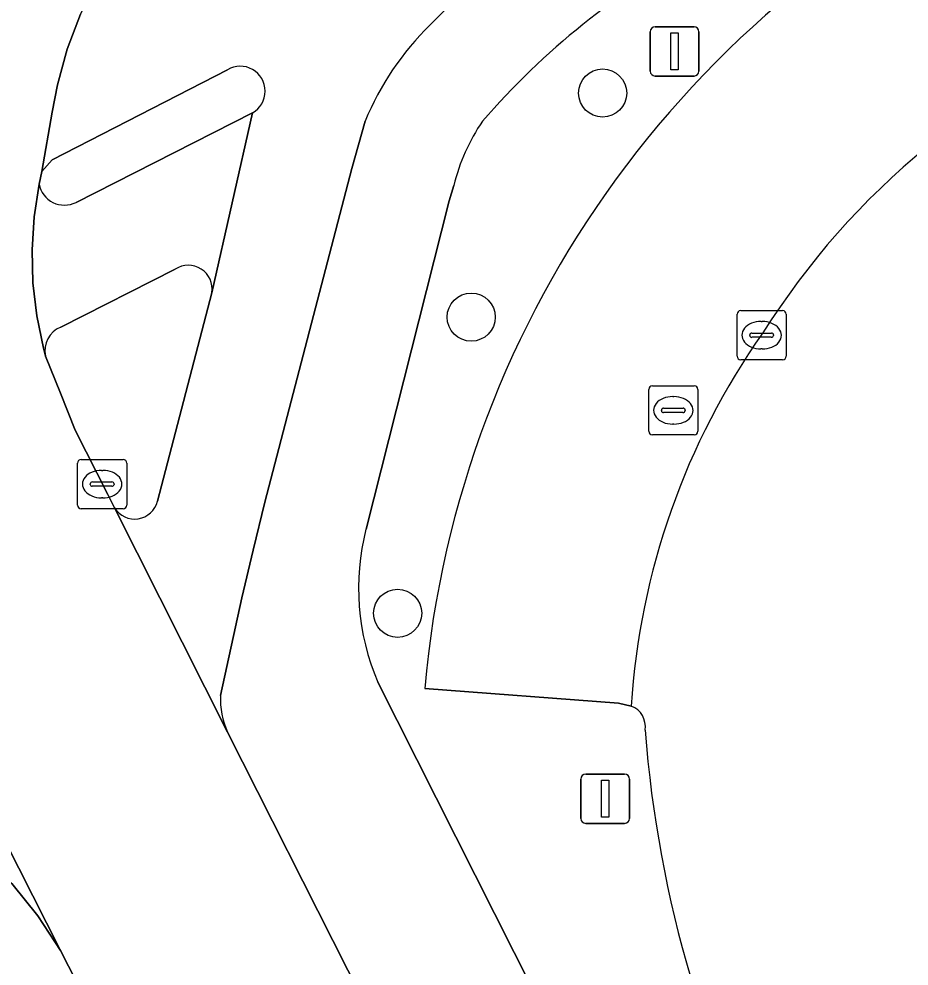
# Model space of a CAD drawing. Extents: x 158835 to 160077, y 386387 to 387778.
# Drawn here: x 159458.55 to 159476.64, y 386957.87 to 386977.13 of the extents above; entities that cross this region are included whole.
import ezdxf

# ---------------------------------------------------------------- set-up
doc = ezdxf.new("R2010")
doc.units = 0
for name, color, linetype in [('IMGEO_Boom', 7, 'Continuous'), ('IMGEO_Fietspad_open', 7, 'Continuous'), ('IMGEO_Groenvoorziening', 7, 'Continuous'), ('IMGEO_Kolk', 7, 'Continuous'), ('IMGEO_Lichtmast', 7, 'Continuous'), ('IMGEO_Parkeervlak_open', 7, 'Continuous'), ('IMGEO_Rijbaan_lokaal_gesloten', 7, 'Continuous'), ('IMGEO_Rijbaan_lokaal_open', 7, 'Continuous'), ('IMGEO_Rioolput', 7, 'Continuous'), ('IMGEO_Verkeerseiland_open', 7, 'Continuous'), ('IMGEO_Voetpad_open', 7, 'Continuous')]:
    doc.layers.add(name, color=color, linetype=linetype)

msp = doc.modelspace()

# ---------------------------------------------------------------- linework, layer by layer
at = {"layer": 'IMGEO_Boom'}
for centre in [(159470.413, 386975.624), (159467.742, 386971.067), (159466.246, 386965.044)]:
    msp.add_circle(centre, 0.489, dxfattribs=at)
at = {"layer": 'IMGEO_Fietspad_open'}
for points in [[(159460.123, 386977.906), (159459.796, 386977.225), (159459.531, 386976.517), (159459.33, 386975.789), (159459.223, 386975.236), (159459.014, 386974.025), (159459.22, 386974.266), (159462.785, 386976.098)], [(159463.293, 386975.221), (159462.472, 386971.563), (159461.367, 386967.326)], [(159462.643, 386963.374), (159463.078, 386965.356), (159463.312, 386966.329), (159463.549, 386967.301), (159465.318, 386974.088), (159465.585, 386975.049)], [(159460.492, 386967.19), (159462.786, 386962.626)], [(159458.405, 386959.546), (159458.93, 386958.89), (159459.394, 386958.189), (159456.005, 386964.871)]]:
    msp.add_lwpolyline(points, dxfattribs=at)
for centre, radius, start, end in [((159482.193, 386962.084), 21.364, 123.1006, 135.6967), ((159471.003, 386972.818), 5.86, 134.3936, 157.62), ((159463.045, 386975.663), 0.507, 299.3497, 120.8132), ((159460.901, 386967.441), 0.48, 211.5681, 346.1013), ((159464.379, 386963.318), 1.736, 178.1557, 203.4903)]:
    msp.add_arc(centre, radius, start, end, dxfattribs=at)
at = {"layer": 'IMGEO_Groenvoorziening'}
for points in [[(159467.389, 386973.744), (159467.293, 386973.435), (159465.603, 386966.754)], [(159465.841, 386963.646), (159474.943, 386945.593)], [(159470.995, 386963.156), (159470.736, 386963.213), (159466.798, 386963.516)]]:
    msp.add_lwpolyline(points, dxfattribs=at)
for centre, radius, start, end in [((159487.352, 386961.709), 20.634, 112.717, 174.9763), ((159479.976, 386964.646), 15.886, 118.6267, 139.0862), ((159471.271, 386972.797), 3.996, 145.6739, 166.2872), ((159470.349, 386965.554), 4.896, 165.8157, 202.9422), ((159470.835, 386962.739), 0.447, 350.8599, 69.0084), ((159495.882, 386964.593), 24.681, 184.4737, 208.3111)]:
    msp.add_arc(centre, radius, start, end, dxfattribs=at)
at = {"layer": 'IMGEO_Kolk'}
for p, q in [((159473.145, 386970.273), (159473.145, 386971.125)), ((159473.22, 386971.199), (159474.072, 386971.199)), ((159474.146, 386971.125), (159474.146, 386970.273)), ((159473.633, 386970.979), (159473.658, 386970.979)), ((159473.404, 386970.693), (159473.404, 386970.705)), ((159473.842, 386970.656), (159473.444, 386970.656)), ((159473.447, 386970.742), (159473.845, 386970.742)), ((159473.888, 386970.705), (159473.888, 386970.693)), ((159473.656, 386970.419), (159473.631, 386970.419)), ((159474.072, 386970.199), (159473.22, 386970.199)), ((159459.814, 386968.171), (159460.666, 386968.171)), ((159459.739, 386967.245), (159459.739, 386968.097)), ((159460.227, 386967.951), (159460.252, 386967.951)), ((159460.74, 386968.097), (159460.74, 386967.245)), ((159459.998, 386967.665), (159459.998, 386967.677)), ((159460.436, 386967.628), (159460.038, 386967.628)), ((159460.041, 386967.714), (159460.439, 386967.714)), ((159460.482, 386967.677), (159460.482, 386967.665)), ((159460.25, 386967.391), (159460.225, 386967.391)), ((159460.666, 386967.171), (159459.814, 386967.171))]:
    msp.add_line(p, q, dxfattribs=at)
for points in [[(159473.145, 386970.273), (159473.145, 386971.125)], [(159473.22, 386971.199), (159474.072, 386971.199)], [(159474.146, 386971.125), (159474.146, 386970.273)], [(159474.072, 386970.199), (159473.22, 386970.199)], [(159459.814, 386968.171), (159460.666, 386968.171)], [(159459.739, 386967.245), (159459.739, 386968.097)], [(159460.74, 386968.097), (159460.74, 386967.245)], [(159460.666, 386967.171), (159459.814, 386967.171)]]:
    msp.add_lwpolyline(points, dxfattribs=at)
for centre, radius, start, end in [((159473.222, 386971.123), 0.0765, 91.552, 178.448), ((159473.222, 386971.123), 0.0765, 91.552, 178.448), ((159474.07, 386971.123), 0.0765, 1.552, 88.448), ((159474.07, 386971.123), 0.0765, 1.552, 88.448), ((159473.444, 386970.702), 0.0403, 85.8775, 175.7526), ((159473.441, 386970.692), 0.0366, 178.938, 274.7102), ((159473.845, 386970.699), 0.043, 264.8664, 352.4533), ((159473.849, 386970.704), 0.0386, 1.7309, 96.639), ((159473.222, 386970.275), 0.0765, 181.552, 268.448), ((159473.222, 386970.275), 0.0765, 181.552, 268.448), ((159474.07, 386970.275), 0.0765, 271.552, 358.448), ((159474.07, 386970.275), 0.0765, 271.552, 358.448), ((159459.816, 386968.095), 0.0765, 91.552, 178.448), ((159459.816, 386968.095), 0.0765, 91.552, 178.448), ((159460.664, 386968.095), 0.0765, 1.552, 88.448), ((159460.664, 386968.095), 0.0765, 1.552, 88.448), ((159460.038, 386967.674), 0.0403, 85.8775, 175.7526), ((159460.035, 386967.664), 0.0366, 178.938, 274.7102), ((159460.439, 386967.671), 0.043, 264.8664, 352.4533), ((159460.443, 386967.676), 0.0386, 1.7309, 96.639), ((159459.816, 386967.247), 0.0765, 181.552, 268.448), ((159459.816, 386967.247), 0.0765, 181.552, 268.448), ((159460.664, 386967.247), 0.0765, 271.552, 358.448), ((159460.664, 386967.247), 0.0765, 271.552, 358.448)]:
    msp.add_arc(centre, radius, start, end, dxfattribs=at)
for centre, major_axis, ratio, start_param, end_param in [((159473.632, 386970.699), (-0.387, 0.002), 0.722429, 4.712389, 7.853982), ((159473.657, 386970.699), (-0.39, 0.002), 0.717154, 1.570796, 4.712389), ((159460.226, 386967.671), (-0.387, 0.002), 0.722429, 4.712389, 7.853982), ((159460.251, 386967.671), (-0.39, 0.002), 0.717154, 1.570796, 4.712389)]:
    msp.add_ellipse(centre, major_axis=major_axis, ratio=ratio, start_param=start_param, end_param=end_param, dxfattribs=at)
at = {"layer": 'IMGEO_Lichtmast'}
for p, q in [((159471.381, 386976.07), (159471.381, 386976.87)), ((159471.381, 386976.87), (159471.381, 386976.07)), ((159471.481, 386976.97), (159472.271, 386976.97)), ((159472.271, 386976.97), (159471.481, 386976.97)), ((159472.371, 386976.87), (159472.371, 386976.07)), ((159472.371, 386976.07), (159472.371, 386976.87)), ((159472.271, 386975.97), (159471.481, 386975.97)), ((159471.481, 386975.97), (159472.271, 386975.97)), ((159469.969, 386960.872), (159469.969, 386961.672)), ((159469.969, 386961.672), (159469.969, 386960.872)), ((159470.069, 386961.772), (159470.859, 386961.772)), ((159470.859, 386961.772), (159470.069, 386961.772)), ((159470.959, 386961.672), (159470.959, 386960.872)), ((159470.959, 386960.872), (159470.959, 386961.672)), ((159470.859, 386960.772), (159470.069, 386960.772)), ((159470.069, 386960.772), (159470.859, 386960.772))]:
    msp.add_line(p, q, dxfattribs=at)
for points in [[(159471.801, 386976.845), (159471.951, 386976.845), (159471.951, 386976.095), (159471.801, 386976.095), (159471.801, 386976.845)], [(159470.389, 386961.647), (159470.539, 386961.647), (159470.539, 386960.897), (159470.389, 386960.897), (159470.389, 386961.647)]]:
    msp.add_lwpolyline(points, dxfattribs=at)
for centre, start, end in [((159471.481, 386976.87), 90, 180), ((159471.481, 386976.87), 90, 180), ((159472.271, 386976.87), 0, 90), ((159472.271, 386976.87), 360, 90), ((159471.481, 386976.07), 180, 270), ((159471.481, 386976.07), 180, 270), ((159472.271, 386976.07), 270, 0), ((159472.271, 386976.07), 270, 0), ((159470.069, 386961.672), 90, 180), ((159470.069, 386961.672), 90, 180), ((159470.859, 386961.672), 0, 90), ((159470.859, 386961.672), 360, 90), ((159470.069, 386960.872), 180, 270), ((159470.069, 386960.872), 180, 270), ((159470.859, 386960.872), 270, 0), ((159470.859, 386960.872), 270, 0)]:
    msp.add_arc(centre, 0.1, start, end, dxfattribs=at)
at = {"layer": 'IMGEO_Parkeervlak_open'}
msp.add_lwpolyline([(159466.798, 386963.516), (159470.736, 386963.213), (159470.995, 386963.156)], dxfattribs=at)
for centre, radius, start, end in [((159487.352, 386961.709), 20.634, 112.717, 174.9763), ((159487.03, 386962.328), 15.791, 111.0856, 147.7908), ((159485.754, 386962.221), 14.789, 144.8042, 176.3758)]:
    msp.add_arc(centre, radius, start, end, dxfattribs=at)
at = {"layer": 'IMGEO_Rijbaan_lokaal_gesloten'}
for points in [[(159463.538, 386981.296), (159441.876, 386970.399), (159442.525, 386970.67), (159443.187, 386970.908), (159443.886, 386971.138), (159444.74, 386971.344), (159445.61, 386971.472), (159446.487, 386971.522), (159446.751, 386971.518), (159447.581, 386971.456), (159448.403, 386971.32), (159449.209, 386971.111), (159449.993, 386970.831), (159450.749, 386970.482), (159451.499, 386970.048), (159452.294, 386969.516), (159453.268, 386968.744), (159454.169, 386967.888), (159454.256, 386967.795), (159455.128, 386966.45), (159456.005, 386964.871), (159459.394, 386958.189), (159459.718, 386957.551)], [(159480.301, 386928.069), (159476.571, 386935.378), (159475.278, 386937.936), (159472.128, 386944.168), (159470.857, 386946.682), (159470.693, 386947.006), (159470.129, 386948.104), (159462.786, 386962.626), (159460.492, 386967.19), (159460.356, 386967.46), (159459.691, 386968.765), (159459.39, 386969.52), (159459.09, 386970.276), (159459.046, 386970.438), (159458.909, 386971.096), (159458.831, 386971.764), (159458.814, 386972.436), (159458.856, 386973.107), (159458.958, 386973.771), (159459.014, 386974.025), (159459.223, 386975.236), (159459.33, 386975.789), (159459.531, 386976.517), (159459.796, 386977.225)]]:
    msp.add_lwpolyline(points, dxfattribs=at)
at = {"layer": 'IMGEO_Rijbaan_lokaal_open'}
for centre, radius, start, end in [((159487.03, 386962.328), 15.791, 111.0856, 147.7908), ((159485.754, 386962.221), 14.789, 144.8042, 176.3758), ((159470.835, 386962.739), 0.447, 350.8599, 69.0084), ((159495.882, 386964.593), 24.681, 184.4737, 208.3111)]:
    msp.add_arc(centre, radius, start, end, dxfattribs=at)
at = {"layer": 'IMGEO_Rioolput'}
for p, q in [((159471.35, 386968.745), (159471.35, 386969.597)), ((159471.425, 386969.671), (159472.277, 386969.671)), ((159472.351, 386969.597), (159472.351, 386968.745)), ((159471.838, 386969.451), (159471.863, 386969.451)), ((159471.609, 386969.165), (159471.609, 386969.177)), ((159472.047, 386969.128), (159471.649, 386969.128)), ((159471.652, 386969.214), (159472.05, 386969.214)), ((159472.093, 386969.177), (159472.093, 386969.165)), ((159471.861, 386968.891), (159471.836, 386968.891)), ((159472.277, 386968.671), (159471.425, 386968.671))]:
    msp.add_line(p, q, dxfattribs=at)
for points in [[(159471.35, 386968.745), (159471.35, 386969.597)], [(159471.425, 386969.671), (159472.277, 386969.671)], [(159472.351, 386969.597), (159472.351, 386968.745)], [(159472.277, 386968.671), (159471.425, 386968.671)]]:
    msp.add_lwpolyline(points, dxfattribs=at)
for centre, radius, start, end in [((159471.427, 386969.595), 0.0765, 91.552, 178.448), ((159471.427, 386969.595), 0.0765, 91.552, 178.448), ((159472.275, 386969.595), 0.0765, 1.552, 88.448), ((159472.275, 386969.595), 0.0765, 1.552, 88.448), ((159471.649, 386969.174), 0.0403, 85.8775, 175.7526), ((159471.646, 386969.164), 0.0366, 178.938, 274.7102), ((159472.05, 386969.171), 0.043, 264.8664, 352.4533), ((159472.054, 386969.176), 0.0386, 1.7309, 96.639), ((159471.427, 386968.747), 0.0765, 181.552, 268.448), ((159471.427, 386968.747), 0.0765, 181.552, 268.448), ((159472.275, 386968.747), 0.0765, 271.552, 358.448), ((159472.275, 386968.747), 0.0765, 271.552, 358.448)]:
    msp.add_arc(centre, radius, start, end, dxfattribs=at)
for centre, major_axis, ratio, start_param, end_param in [((159471.837, 386969.171), (-0.387, 0.002), 0.722429, 4.712389, 7.853982), ((159471.862, 386969.171), (-0.39, 0.002), 0.717154, 1.570796, 4.712389)]:
    msp.add_ellipse(centre, major_axis=major_axis, ratio=ratio, start_param=start_param, end_param=end_param, dxfattribs=at)
at = {"layer": 'IMGEO_Verkeerseiland_open'}
for points in [[(159462.785, 386976.098), (159459.22, 386974.266), (159459.014, 386974.025), (159458.958, 386973.771)], [(159459.708, 386973.4), (159463.293, 386975.221)], [(159461.726, 386972.044), (159459.398, 386970.861)], [(159461.367, 386967.326), (159462.472, 386971.563)], [(159459.09, 386970.276), (159459.39, 386969.52), (159459.691, 386968.765), (159460.356, 386967.46), (159460.492, 386967.19)]]:
    msp.add_lwpolyline(points, dxfattribs=at)
for centre, radius, start, end in [((159463.045, 386975.663), 0.507, 299.3497, 120.8132), ((159459.471, 386973.865), 0.521, 190.3293, 297.0305), ((159461.991, 386971.636), 0.486, 351.3165, 123.0579), ((159459.571, 386970.396), 0.496, 110.3949, 194.0719), ((159460.901, 386967.441), 0.48, 211.5681, 346.1013)]:
    msp.add_arc(centre, radius, start, end, dxfattribs=at)
at = {"layer": 'IMGEO_Voetpad_open'}
for points in [[(159462.472, 386971.563), (159463.293, 386975.221), (159459.708, 386973.4)], [(159465.585, 386975.049), (159465.318, 386974.088), (159463.549, 386967.301), (159463.312, 386966.329), (159463.078, 386965.356), (159462.643, 386963.374)], [(159458.958, 386973.771), (159458.856, 386973.107), (159458.814, 386972.436), (159458.831, 386971.764), (159458.909, 386971.096), (159459.046, 386970.438), (159459.09, 386970.276)], [(159465.603, 386966.754), (159467.293, 386973.435), (159467.389, 386973.744)], [(159459.398, 386970.861), (159461.726, 386972.044)], [(159459.718, 386957.551), (159459.394, 386958.189), (159458.93, 386958.89), (159458.405, 386959.546), (159457.823, 386960.153), (159457.189, 386960.706), (159456.509, 386961.2), (159455.787, 386961.631), (159455.03, 386961.996), (159454.463, 386962.217), (159447.938, 386964.409), (159446.387, 386964.904), (159445.998, 386965.038), (159445.598, 386965.137), (159445.191, 386965.2), (159444.78, 386965.226), (159444.369, 386965.215), (159443.96, 386965.168), (159443.556, 386965.084), (159443.162, 386964.965), (159442.78, 386964.811), (159442.511, 386964.677), (159438.198, 386962.406)], [(159462.786, 386962.626), (159470.129, 386948.104), (159470.693, 386947.006), (159470.857, 386946.682), (159472.128, 386944.168), (159474.943, 386945.593), (159465.841, 386963.646)]]:
    msp.add_lwpolyline(points, dxfattribs=at)
for centre, radius, start, end in [((159482.193, 386962.084), 21.364, 123.1006, 135.6967), ((159479.976, 386964.646), 15.886, 118.6267, 139.0862), ((159471.003, 386972.818), 5.86, 134.3936, 157.62), ((159471.271, 386972.797), 3.996, 145.6739, 166.2872), ((159459.471, 386973.865), 0.521, 190.3293, 297.0305), ((159461.991, 386971.636), 0.486, 351.3165, 123.0579), ((159459.571, 386970.396), 0.496, 110.3949, 194.0719), ((159470.349, 386965.554), 4.896, 165.8157, 202.9422), ((159464.379, 386963.318), 1.736, 178.1557, 203.4903)]:
    msp.add_arc(centre, radius, start, end, dxfattribs=at)

doc.saveas('drawing.dxf')
